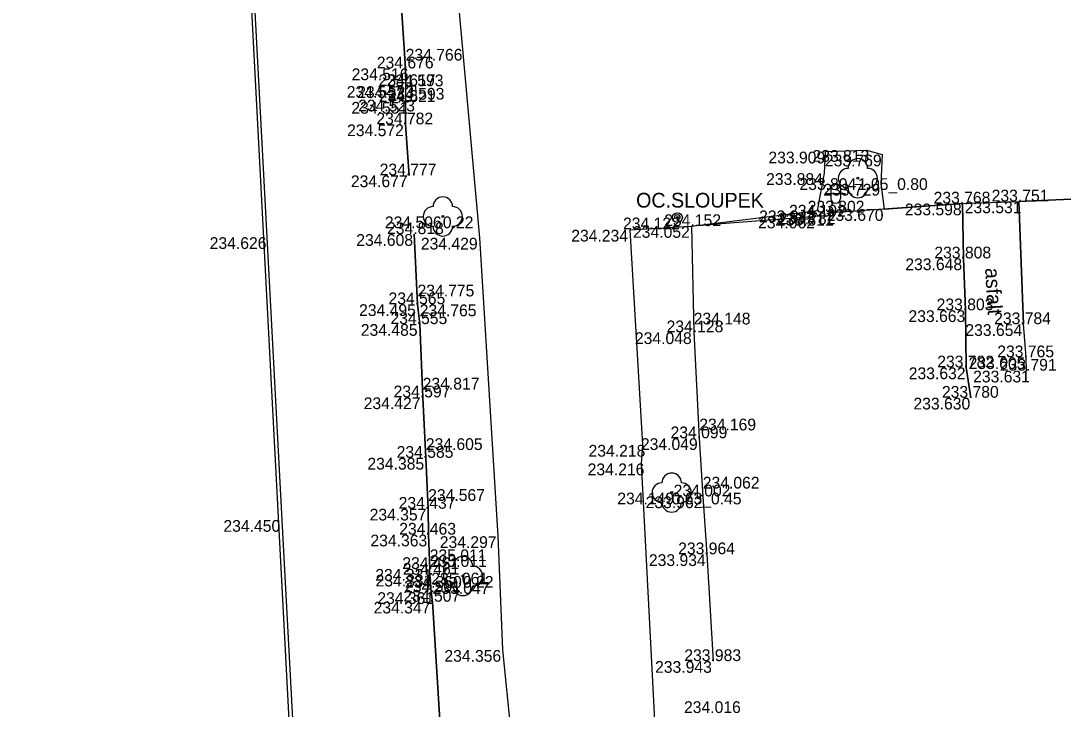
# Model space of a CAD drawing. Extents: x -599516 to -599132, y -1163668 to -1163119.
# Drawn here: x -599515.16 to -599488.54, y -1163193.09 to -1163175.52 of the extents above; entities that cross this region are included whole.
import ezdxf

# ---------------------------------------------------------------- set-up
doc = ezdxf.new("R2010")
doc.units = 0
for name, color, linetype in [('_ZEMERENI OBLAST', 7, 'Continuous'), ('Bod-oznac1', 7, 'Continuous'), ('Bod-oznac2', 7, 'Continuous'), ('Bod-oznac3', 7, 'Continuous'), ('Bod-vyska1', 7, 'Continuous'), ('Bod-vyska2', 7, 'Continuous'), ('Bod-vyska3', 7, 'Continuous'), ('Z_cela-hrobu-dolni-linie', 7, 'Continuous'), ('Z_cela-hrobu-horni-linie', 7, 'Continuous'), ('Z_chodnik', 7, 'Continuous'), ('Z_komunikace', 7, 'Continuous'), ('Z_kultury-znacky', 7, 'Continuous'), ('Z_obvod-kmene-spodek-ve-vysce1_2m', 7, 'Continuous'), ('Z_popis-budov-povrchu', 7, 'Continuous'), ('Z_stromy-kere', 7, 'Continuous'), ('Z_vol-txt-popis-objektu', 7, 'Continuous'), ('Z_zdi-ohradni', 7, 'Continuous'), ('Z_znacky-ostatni-predmet-maleho-rozsahu', 7, 'Continuous'), ('Z_zpevnene-plochy', 7, 'Continuous')]:
    doc.layers.add(name, color=color, linetype=linetype)

msp = doc.modelspace()

# ---------------------------------------------------------------- linework, layer by layer
at = {"layer": '_ZEMERENI OBLAST'}
msp.add_lwpolyline([(-599246.21, -1163173.61), (-599310.76, -1163161.2), (-599382.471, -1163147.382), (-599418.511, -1163140.298), (-599415.805, -1163126.425), (-599441.73, -1163121.594), (-599445.004, -1163135.25), (-599483.712, -1163127.751), (-599506.25, -1163123.345), (-599510.771, -1163146.476), (-599502.636, -1163301.975), (-599510.038, -1163302.355), (-599510.12, -1163309.17), (-599515.16, -1163309.664), (-599511.204, -1163380.278), (-599506.35, -1163380.56), (-599506.01, -1163391.1), (-599497.946, -1163390.674), (-599491.96, -1163502.01)], dxfattribs=at)
at = {"layer": 'Bod-oznac1'}
for p, q in [((-599505.334, -1163176.731), (-599505.334, -1163176.731)), ((-599505.332, -1163177.18), (-599505.332, -1163177.18)), ((-599505.077, -1163177.187), (-599505.077, -1163177.187)), ((-599505.331, -1163177.587), (-599505.331, -1163177.587)), ((-599505.053, -1163177.529), (-599505.053, -1163177.529)), ((-599505.334, -1163178.16), (-599505.334, -1163178.16)), ((-599494.613, -1163178.856), (-599494.613, -1163178.856)), ((-599493.566, -1163178.815), (-599493.566, -1163178.815)), ((-599493.167, -1163178.932), (-599493.167, -1163178.932)), ((-599505.248, -1163179.462), (-599505.248, -1163179.462)), ((-599494.636, -1163179.406), (-599494.636, -1163179.406)), ((-599493.786, -1163179.534), (-599493.786, -1163179.534)), ((-599493.195, -1163179.678), (-599493.195, -1163179.678)), ((-599493.111, -1163180.323), (-599493.111, -1163180.323)), ((-599491.115, -1163180.181), (-599491.115, -1163180.181)), ((-599489.679, -1163180.128), (-599489.679, -1163180.128)), ((-599504.384, -1163180.51), (-599504.384, -1163180.51)), ((-599498.393, -1163180.539), (-599498.393, -1163180.539)), ((-599494.853, -1163180.515), (-599494.853, -1163180.515)), ((-599494.814, -1163180.358), (-599494.814, -1163180.358)), ((-599494.581, -1163180.445), (-599494.581, -1163180.445)), ((-599494.327, -1163180.411), (-599494.327, -1163180.411)), ((-599499.601, -1163180.851), (-599499.601, -1163180.851)), ((-599498.036, -1163180.756), (-599498.036, -1163180.756)), ((-599508.868, -1163181.04), (-599508.868, -1163181.04)), ((-599505.115, -1163180.961), (-599505.115, -1163180.961)), ((-599503.452, -1163181.055), (-599503.452, -1163181.055)), ((-599491.092, -1163181.582), (-599491.092, -1163181.582)), ((-599505.03, -1163182.752), (-599505.03, -1163182.752)), ((-599491.034, -1163182.906), (-599491.034, -1163182.906)), ((-599504.975, -1163183.258), (-599504.975, -1163183.258)), ((-599489.558, -1163183.261), (-599489.558, -1163183.261)), ((-599497.977, -1163183.468), (-599497.977, -1163183.468)), ((-599489.49, -1163184.106), (-599489.49, -1163184.106)), ((-599491.016, -1163184.365), (-599491.016, -1163184.365)), ((-599489.476, -1163184.448), (-599489.476, -1163184.448)), ((-599504.899, -1163185.13), (-599504.899, -1163185.13)), ((-599490.898, -1163185.139), (-599490.898, -1163185.139)), ((-599497.835, -1163186.173), (-599497.835, -1163186.173)), ((-599499.274, -1163186.343), (-599499.274, -1163186.343)), ((-599504.818, -1163186.673), (-599504.818, -1163186.673)), ((-599499.309, -1163186.817), (-599499.309, -1163186.817)), ((-599498.54, -1163187.561), (-599498.54, -1163187.561)), ((-599497.746, -1163187.658), (-599497.746, -1163187.658)), ((-599504.759, -1163187.973), (-599504.759, -1163187.973)), ((-599508.485, -1163188.261), (-599508.485, -1163188.261)), ((-599504.752, -1163188.634), (-599504.752, -1163188.634)), ((-599502.979, -1163188.675), (-599502.979, -1163188.675)), ((-599497.64, -1163189.135), (-599497.64, -1163189.135)), ((-599504.719, -1163189.511), (-599504.719, -1163189.511)), ((-599504.713, -1163189.658), (-599504.713, -1163189.658)), ((-599503.87, -1163189.69), (-599503.87, -1163189.69)), ((-599504.68, -1163190.105), (-599504.68, -1163190.105)), ((-599504.645, -1163190.346), (-599504.645, -1163190.346)), ((-599502.862, -1163191.579), (-599502.862, -1163191.579)), ((-599497.483, -1163191.862), (-599497.483, -1163191.862))]:
    msp.add_line(p, q, dxfattribs=at)
at = {"layer": 'Bod-oznac2'}
for p, q in [((-599505.334, -1163176.731), (-599505.334, -1163176.731)), ((-599505.332, -1163177.18), (-599505.332, -1163177.18)), ((-599505.077, -1163177.187), (-599505.077, -1163177.187)), ((-599505.331, -1163177.587), (-599505.331, -1163177.587)), ((-599505.053, -1163177.529), (-599505.053, -1163177.529)), ((-599505.334, -1163178.16), (-599505.334, -1163178.16)), ((-599505.248, -1163179.462), (-599505.248, -1163179.462)), ((-599491.115, -1163180.181), (-599491.115, -1163180.181)), ((-599489.679, -1163180.128), (-599489.679, -1163180.128)), ((-599494.853, -1163180.515), (-599494.853, -1163180.515)), ((-599494.327, -1163180.411), (-599494.327, -1163180.411)), ((-599498.036, -1163180.756), (-599498.036, -1163180.756)), ((-599505.115, -1163180.961), (-599505.115, -1163180.961)), ((-599491.092, -1163181.582), (-599491.092, -1163181.582)), ((-599505.03, -1163182.752), (-599505.03, -1163182.752)), ((-599491.034, -1163182.906), (-599491.034, -1163182.906)), ((-599504.975, -1163183.258), (-599504.975, -1163183.258)), ((-599489.558, -1163183.261), (-599489.558, -1163183.261)), ((-599497.977, -1163183.468), (-599497.977, -1163183.468)), ((-599489.49, -1163184.106), (-599489.49, -1163184.106)), ((-599491.016, -1163184.365), (-599491.016, -1163184.365)), ((-599489.476, -1163184.448), (-599489.476, -1163184.448)), ((-599504.899, -1163185.13), (-599504.899, -1163185.13)), ((-599490.898, -1163185.139), (-599490.898, -1163185.139)), ((-599497.835, -1163186.173), (-599497.835, -1163186.173)), ((-599504.818, -1163186.673), (-599504.818, -1163186.673)), ((-599497.746, -1163187.658), (-599497.746, -1163187.658)), ((-599504.759, -1163187.973), (-599504.759, -1163187.973)), ((-599504.752, -1163188.634), (-599504.752, -1163188.634)), ((-599497.64, -1163189.135), (-599497.64, -1163189.135)), ((-599504.719, -1163189.511), (-599504.719, -1163189.511)), ((-599504.713, -1163189.658), (-599504.713, -1163189.658)), ((-599504.68, -1163190.105), (-599504.68, -1163190.105)), ((-599504.645, -1163190.346), (-599504.645, -1163190.346)), ((-599497.483, -1163191.862), (-599497.483, -1163191.862))]:
    msp.add_line(p, q, dxfattribs=at)
at = {"layer": 'Bod-oznac3'}
for p, q in [((-599505.334, -1163176.731), (-599505.334, -1163176.731)), ((-599505.03, -1163182.752), (-599505.03, -1163182.752)), ((-599504.975, -1163183.258), (-599504.975, -1163183.258)), ((-599497.977, -1163183.468), (-599497.977, -1163183.468)), ((-599504.899, -1163185.13), (-599504.899, -1163185.13)), ((-599497.835, -1163186.173), (-599497.835, -1163186.173)), ((-599504.818, -1163186.673), (-599504.818, -1163186.673)), ((-599497.746, -1163187.658), (-599497.746, -1163187.658)), ((-599504.759, -1163187.973), (-599504.759, -1163187.973)), ((-599504.719, -1163189.511), (-599504.719, -1163189.511)), ((-599504.713, -1163189.658), (-599504.713, -1163189.658)), ((-599504.68, -1163190.105), (-599504.68, -1163190.105)), ((-599504.645, -1163190.346), (-599504.645, -1163190.346))]:
    msp.add_line(p, q, dxfattribs=at)
at = {"layer": 'Z_cela-hrobu-dolni-linie'}
msp.add_line((-599494.853, -1163180.515), (-599498.036, -1163180.756), dxfattribs=at)
for points in [[(-599505.248, -1163179.462), (-599505.334, -1163178.16), (-599505.331, -1163177.587), (-599505.332, -1163177.18), (-599505.334, -1163176.731), (-599505.53, -1163173.758), (-599505.703, -1163170.801), (-599505.87, -1163168.053)], [(-599493.111, -1163180.323), (-599494.327, -1163180.411), (-599494.581, -1163180.445)], [(-599498.036, -1163180.756), (-599497.977, -1163183.468), (-599497.835, -1163186.173), (-599497.746, -1163187.658), (-599497.64, -1163189.135), (-599497.483, -1163191.862)], [(-599504.752, -1163188.634), (-599504.759, -1163187.973), (-599504.818, -1163186.673), (-599504.899, -1163185.13), (-599504.975, -1163183.258), (-599505.03, -1163182.752), (-599505.115, -1163180.961)], [(-599503.311, -1163215.298), (-599503.354, -1163214.623), (-599503.461, -1163211.919), (-599503.605, -1163209.028), (-599503.69, -1163207.575), (-599503.864, -1163204.713), (-599504.029, -1163201.898), (-599504.058, -1163200.876), (-599504.091, -1163200.054), (-599504.148, -1163199.036), (-599504.216, -1163197.968), (-599504.262, -1163197.341), (-599504.325, -1163196.263), (-599504.393, -1163194.867), (-599504.405, -1163194.616), (-599504.412, -1163194.475), (-599504.438, -1163193.944), (-599504.433, -1163193.779), (-599504.645, -1163190.346), (-599504.68, -1163190.105), (-599504.713, -1163189.658), (-599504.719, -1163189.511), (-599504.752, -1163188.634)]]:
    msp.add_lwpolyline(points, dxfattribs=at)
at = {"layer": 'Z_cela-hrobu-horni-linie'}
msp.add_line((-599489.476, -1163184.448), (-599489.49, -1163184.106), dxfattribs=at)
for points in [[(-599505.87, -1163168.053), (-599505.703, -1163170.801), (-599505.703, -1163170.801), (-599505.53, -1163173.758), (-599505.53, -1163173.758), (-599505.334, -1163176.731), (-599505.334, -1163176.731), (-599505.334, -1163178.16), (-599505.248, -1163179.462)], [(-599480.348, -1163179.725), (-599481.67, -1163179.758), (-599481.67, -1163179.758), (-599482.979, -1163179.817), (-599482.979, -1163179.817), (-599484.357, -1163179.89), (-599484.357, -1163179.89), (-599485.385, -1163179.918), (-599485.385, -1163179.918), (-599486.028, -1163179.974), (-599486.028, -1163179.974), (-599487.022, -1163180.007), (-599487.022, -1163180.007), (-599489.679, -1163180.128), (-599489.558, -1163183.261)], [(-599490.898, -1163185.139), (-599491.016, -1163184.365), (-599491.034, -1163182.906), (-599491.092, -1163181.582), (-599491.115, -1163180.181), (-599494.327, -1163180.411), (-599494.581, -1163180.445)], [(-599494.853, -1163180.515), (-599498.036, -1163180.756), (-599497.977, -1163183.468), (-599497.977, -1163183.468), (-599497.835, -1163186.173), (-599497.835, -1163186.173), (-599497.746, -1163187.658), (-599497.746, -1163187.658), (-599497.64, -1163189.135), (-599497.483, -1163191.862)], [(-599505.115, -1163180.961), (-599505.03, -1163182.752), (-599505.03, -1163182.752), (-599504.975, -1163183.258), (-599504.975, -1163183.258), (-599504.899, -1163185.13), (-599504.899, -1163185.13), (-599504.818, -1163186.673), (-599504.818, -1163186.673), (-599504.759, -1163187.973), (-599504.759, -1163187.973), (-599504.752, -1163188.634), (-599504.719, -1163189.511)], [(-599504.713, -1163189.658), (-599504.713, -1163189.658), (-599504.719, -1163189.511), (-599504.719, -1163189.511)], [(-599504.713, -1163189.658), (-599504.68, -1163190.105), (-599504.68, -1163190.105), (-599504.645, -1163190.346), (-599504.645, -1163190.346), (-599504.433, -1163193.779), (-599504.433, -1163193.779), (-599504.438, -1163193.944), (-599504.438, -1163193.944), (-599504.412, -1163194.475), (-599504.412, -1163194.475), (-599504.405, -1163194.616), (-599504.405, -1163194.616)]]:
    msp.add_lwpolyline(points, dxfattribs=at)
at = {"layer": 'Z_chodnik'}
for points in [[(-599491.115, -1163180.181), (-599491.092, -1163181.582), (-599491.034, -1163182.906), (-599491.016, -1163184.365), (-599490.898, -1163185.139)], [(-599489.476, -1163184.448), (-599489.49, -1163184.106), (-599489.558, -1163183.261), (-599489.679, -1163180.128)]]:
    msp.add_lwpolyline(points, dxfattribs=at)
at = {"layer": 'Z_komunikace'}
msp.add_line((-599504.112, -1163173.677), (-599503.452, -1163181.055), dxfattribs=at)
for points in [[(-599499.601, -1163180.851), (-599498.036, -1163180.756), (-599494.814, -1163180.358), (-599494.636, -1163179.406), (-599494.613, -1163178.856), (-599493.566, -1163178.815), (-599493.167, -1163178.932), (-599493.195, -1163179.678), (-599493.111, -1163180.323), (-599491.115, -1163180.181), (-599489.679, -1163180.128), (-599487.022, -1163180.007)], [(-599498.935, -1163194.027), (-599499.309, -1163186.817), (-599499.274, -1163186.343), (-599499.601, -1163180.851)], [(-599503.452, -1163181.055), (-599502.979, -1163188.675), (-599502.862, -1163191.579), (-599502.644, -1163193.684), (-599502.41, -1163200.626), (-599502.407, -1163201.811), (-599502.324, -1163202.487), (-599502.031, -1163210.661), (-599501.557, -1163218.44), (-599501.233, -1163225.042), (-599501.145, -1163227.203), (-599500.841, -1163234.258), (-599500.322, -1163242.571)]]:
    msp.add_lwpolyline(points, dxfattribs=at)
at = {"layer": 'Z_kultury-znacky'}
for p, q in [((-599494.48, -1163179.799), (-599494.48, -1163180.049)), ((-599494.23, -1163179.799), (-599494.23, -1163180.049)), ((-599494.605, -1163179.924), (-599494.105, -1163179.924))]:
    msp.add_line(p, q, dxfattribs=at)
for centre, start, end in [((-599494.355, -1163179.799), 0, 180), ((-599494.355, -1163180.049), 180, 0)]:
    msp.add_arc(centre, 0.125, start, end, dxfattribs=at)
at = {"layer": 'Z_stromy-kere'}
for centre in [(-599493.786, -1163179.534), (-599504.384, -1163180.51), (-599498.54, -1163187.561), (-599503.87, -1163189.69)]:
    msp.add_circle(centre, 0.025, dxfattribs=at)
for centre, start, end in [((-599494.036, -1163179.534), 90, 270), ((-599493.786, -1163179.284), 0, 180), ((-599493.536, -1163179.534), 270, 90), ((-599493.786, -1163179.784), 180, 0), ((-599504.384, -1163180.26), 0, 180), ((-599504.634, -1163180.51), 90, 270), ((-599504.134, -1163180.51), 270, 90), ((-599504.384, -1163180.76), 180, 0), ((-599498.54, -1163187.311), 0, 180), ((-599498.79, -1163187.561), 90, 270), ((-599498.29, -1163187.561), 270, 90), ((-599498.54, -1163187.811), 180, 0), ((-599503.87, -1163189.44), 0, 180), ((-599504.12, -1163189.69), 90, 270), ((-599503.62, -1163189.69), 270, 90), ((-599503.87, -1163189.94), 180, 0)]:
    msp.add_arc(centre, 0.25, start, end, dxfattribs=at)
at = {"layer": 'Z_zdi-ohradni'}
msp.add_lwpolyline([(-599505.632, -1163241.475), (-599505.467, -1163241.48), (-599505.489, -1163239.858), (-599505.734, -1163239.859), (-599506.239, -1163230.149), (-599506.624, -1163223.028), (-599507.328, -1163209.383), (-599507.908, -1163199.056), (-599508.485, -1163188.261), (-599508.868, -1163181.04), (-599509.405, -1163170.959), (-599509.902, -1163161.168), (-599510.426, -1163151.848), (-599510.667, -1163147.005), (-599510.479, -1163147.027), (-599510.381, -1163145.559), (-599510.62, -1163145.515), (-599508.837, -1163136.47), (-599508.096, -1163132.69), (-599508.145, -1163132.619)], dxfattribs=at)
at = {"layer": 'Z_znacky-ostatni-predmet-maleho-rozsahu'}
for radius in [0.125, 0.025, 0.0075]:
    msp.add_circle((-599498.393, -1163180.539), radius, dxfattribs=at)
at = {"layer": 'Z_zpevnene-plochy'}
msp.add_lwpolyline([(-599505.331, -1163177.587), (-599505.053, -1163177.529), (-599505.077, -1163177.187), (-599505.332, -1163177.18)], dxfattribs=at)
msp.add_lwpolyline([(-599505.331, -1163177.587), (-599505.053, -1163177.529), (-599505.077, -1163177.187), (-599505.332, -1163177.18)], dxfattribs=at)

# ---------------------------------------------------------------- texts
at = {"layer": 'Bod-vyska1'}
for s, p in [('234.516', (-599506.712, -1163177.031)), ('234.547', (-599506.838, -1163177.48)), ('234.523', (-599506.57, -1163177.487)), ('234.551', (-599506.72, -1163177.887)), ('234.523', (-599506.546, -1163177.829)), ('234.572', (-599506.829, -1163178.46)), ('233.909', (-599496.07, -1163179.156)), ('233.813', (-599494.944, -1163179.115)), ('233.769', (-599494.628, -1163179.232)), ('234.677', (-599506.733, -1163179.762)), ('233.884', (-599496.129, -1163179.706)), ('233.804', (-599495.277, -1163179.834)), ('233.729', (-599494.667, -1163179.978)), ('233.842', (-599496.307, -1163180.658)), ('233.670', (-599494.581, -1163180.623)), ('233.598', (-599492.585, -1163180.481)), ('233.531', (-599491.057, -1163180.428)), ('234.506', (-599505.864, -1163180.81)), ('234.122', (-599499.782, -1163180.839)), ('234.062', (-599496.333, -1163180.815)), ('233.811', (-599495.855, -1163180.745)), ('233.782', (-599495.81, -1163180.711)), ('234.234', (-599501.105, -1163181.151)), ('234.052', (-599499.527, -1163181.056)), ('234.626', (-599510.338, -1163181.34)), ('234.608', (-599506.595, -1163181.261)), ('234.429', (-599504.945, -1163181.355)), ('233.648', (-599492.573, -1163181.882)), ('234.495', (-599506.523, -1163183.052)), ('233.663', (-599492.493, -1163183.206)), ('234.485', (-599506.479, -1163183.558)), ('233.654', (-599491.04, -1163183.561)), ('234.048', (-599499.479, -1163183.768)), ('233.605', (-599490.958, -1163184.406)), ('233.632', (-599492.486, -1163184.665)), ('233.631', (-599490.842, -1163184.748)), ('234.427', (-599506.405, -1163185.43)), ('233.630', (-599492.366, -1163185.439)), ('234.049', (-599499.326, -1163186.473)), ('234.218', (-599500.663, -1163186.643)), ('234.385', (-599506.311, -1163186.973)), ('234.216', (-599500.687, -1163187.117)), ('234.149', (-599499.929, -1163187.861)), ('233.962', (-599499.205, -1163187.958)), ('234.357', (-599506.254, -1163188.273)), ('234.450', (-599509.987, -1163188.561)), ('234.363', (-599506.233, -1163188.934)), ('234.297', (-599504.462, -1163188.975)), ('233.934', (-599499.122, -1163189.435)), ('234.331', (-599506.108, -1163189.811)), ('234.331', (-599506.102, -1163189.958)), ('234.360', (-599505.35, -1163189.99)), ('234.361', (-599506.058, -1163190.405)), ('234.347', (-599506.151, -1163190.646)), ('234.356', (-599504.344, -1163191.879)), ('233.943', (-599498.964, -1163192.162))]:
    msp.add_text(s, height=0.3, dxfattribs=at).set_placement(p)
at = {"layer": 'Bod-vyska2'}
for s, p in [('234.676', (-599506.07, -1163176.731)), ('234.617', (-599506.022, -1163177.18)), ('234.593', (-599505.818, -1163177.187)), ('234.621', (-599506.02, -1163177.587)), ('234.593', (-599505.794, -1163177.529)), ('234.782', (-599506.081, -1163178.16)), ('234.777', (-599505.997, -1163179.462)), ('233.751', (-599490.369, -1163180.128)), ('233.768', (-599491.851, -1163180.181)), ('234.192', (-599495.542, -1163180.515)), ('233.802', (-599495.067, -1163180.411)), ('234.152', (-599498.73, -1163180.756)), ('234.818', (-599505.809, -1163180.961)), ('233.808', (-599491.832, -1163181.582)), ('234.565', (-599505.771, -1163182.752)), ('233.803', (-599491.774, -1163182.906)), ('234.555', (-599505.721, -1163183.258)), ('233.784', (-599490.305, -1163183.261)), ('234.128', (-599498.671, -1163183.468)), ('233.765', (-599490.226, -1163184.106)), ('233.782', (-599491.758, -1163184.365)), ('233.791', (-599490.16, -1163184.448)), ('234.597', (-599505.641, -1163185.13)), ('233.780', (-599491.639, -1163185.139)), ('234.099', (-599498.569, -1163186.173)), ('234.585', (-599505.564, -1163186.673)), ('234.002', (-599498.49, -1163187.658)), ('234.437', (-599505.512, -1163187.973)), ('234.463', (-599505.498, -1163188.634)), ('233.964', (-599498.375, -1163189.135)), ('234.451', (-599505.419, -1163189.511)), ('234.461', (-599505.407, -1163189.658)), ('234.501', (-599505.373, -1163190.105)), ('234.507', (-599505.391, -1163190.346)), ('233.983', (-599498.218, -1163191.862)), ('234.016', (-599498.225, -1163193.188))]:
    msp.add_text(s, height=0.3, dxfattribs=at).set_placement(p)
at = {"layer": 'Bod-vyska3'}
for s, p in [('234.766', (-599505.334, -1163176.531)), ('234.775', (-599505.03, -1163182.552)), ('234.765', (-599504.975, -1163183.058)), ('234.148', (-599497.977, -1163183.268)), ('234.817', (-599504.899, -1163184.93)), ('234.169', (-599497.835, -1163185.973)), ('234.605', (-599504.818, -1163186.473)), ('234.062', (-599497.746, -1163187.458)), ('234.567', (-599504.759, -1163187.773)), ('235.011', (-599504.719, -1163189.311)), ('235.011', (-599504.713, -1163189.458)), ('235.061', (-599504.68, -1163189.905)), ('235.047', (-599504.645, -1163190.146))]:
    msp.add_text(s, height=0.3, dxfattribs=at).set_placement(p)
at = {"layer": 'Z_obvod-kmene-spodek-ve-vysce1_2m'}
for s, p in [('1.05_0.80', (-599493.786, -1163179.834)), ('0.22', (-599504.384, -1163180.81)), ('0.63_0.45', (-599498.54, -1163187.861)), ('0.22', (-599503.87, -1163189.99))]:
    msp.add_text(s, height=0.3, dxfattribs=at).set_placement(p)
at = {"layer": 'Z_popis-budov-povrchu'}
msp.add_text('asfalt', height=0.375, rotation=273.4503, dxfattribs=at).set_placement((-599490.538, -1163181.832))
at = {"layer": 'Z_vol-txt-popis-objektu'}
msp.add_text('OC.SLOUPEK', height=0.375, dxfattribs=at).set_placement((-599499.448, -1163180.283))

doc.saveas('drawing.dxf')
